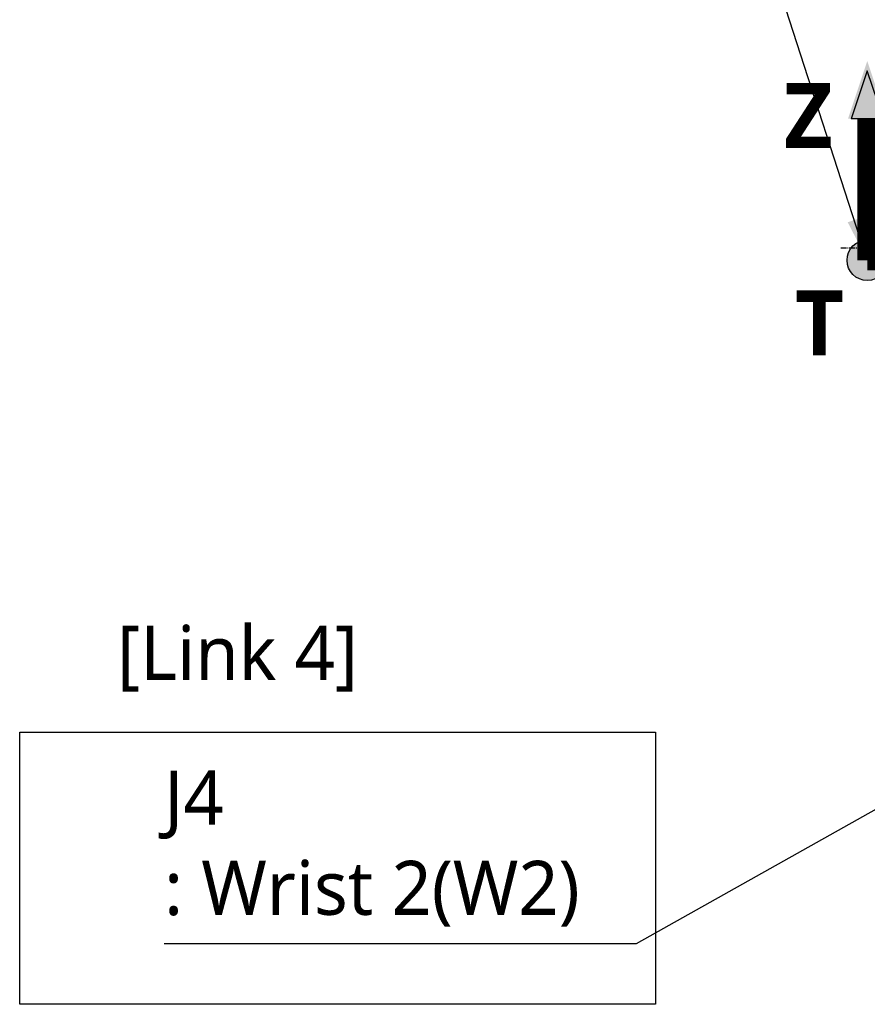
# Model space of a CAD drawing. Header units: millimetres. Extents: x 0 to 4378, y 0 to 2397.
# Tile 467 of 656: x 1154 to 1405, y 1645 to 1937. Entities that reach past the tile are written whole.
import ezdxf

# ---------------------------------------------------------------- set-up
doc = ezdxf.new("R2010")
doc.units = ezdxf.units.MM
doc.header["$LTSCALE"] = 0.2
doc.linetypes.add('CENTER2', pattern=[1.125, 0.75, -0.125, 0.125, -0.125])
for name, color, linetype in [('02_Center Line', 1, 'CENTER2'), ('05_Section Line', 3, 'Continuous'), ('07_Special Line2', 76, 'Continuous'), ('12_Before Rev.Num.', 5, 'Continuous')]:
    doc.layers.add(name, color=color, linetype=linetype)
doc.layers.add('14_Mark', color=7, linetype='Continuous', true_color=0xe03c31)
doc.styles.add('Rainbow-5.0 Style', font='malgunsl.ttf')
doc.dimstyles.new('Rainbow-5.0 Style', dxfattribs={"dimtxt": 4.5, "dimasz": 2.5, "dimexe": 1, "dimexo": 1, "dimgap": 1, "dimtad": 1, "dimdsep": 46, "dimtxsty": 'Rainbow-5.0 Style', "dimcen": 0, "dimclrd": 251, "dimclre": 251, "dimclrt": 7, "dimazin": 3, "dimtp": 0.1, "dimtm": 0.1, "dimtfac": 0.61, "dimtmove": 0, "dimatfit": 3, "dimfxl": 1, "dimlwd": -1, "dimlwe": -1, "dimarcsym": 1})

# ---------------------------------------------------------------- blocks, each defined once
blk = doc.blocks.new('Blk$A17R2-5W24F')
at = {"layer": '02_Center Line', "ltscale": 11.288275}
blk.add_line((-215.28, 1369.2), (-46.88, 1369.2), dxfattribs=at)
blk = doc.blocks.new('A$C46360d6a')
at = {"layer": '07_Special Line2'}
blk.add_hatch(color=256, dxfattribs=at).paths.add_polyline_path([(49.16, 0), (34.9, 4.75), (34.9, -4.75)])
at = {"layer": '12_Before Rev.Num.'}
blk.add_hatch(color=256, dxfattribs=at).paths.add_polyline_path([(0, 49.16), (-4.75, 34.9), (4.75, 34.9)])
at = {"layer": '14_Mark'}
h = blk.add_hatch(color=256, dxfattribs=at)
h.dxf.hatch_style = 1
h.paths.add_polyline_path([(5, 0, 1), (-5, 0, 1)])
at = {"layer": '07_Special Line2'}
for p, q in [((34.9, -3.96), (34.9, 3.96)), ((46.78, 0), (34.9, 3.96)), ((34.9, -3.96), (46.78, 0))]:
    blk.add_line(p, q, dxfattribs=at)
at = {"layer": '07_Special Line2', "const_width": 5}
blk.add_lwpolyline([(34.9, 0), (0, 0)], dxfattribs=at)
at = {"layer": '12_Before Rev.Num.'}
for p, q in [((0, 46.78), (-3.96, 34.9)), ((3.96, 34.9), (0, 46.78)), ((3.96, 34.9), (-3.96, 34.9))]:
    blk.add_line(p, q, dxfattribs=at)
at = {"layer": '12_Before Rev.Num.', "const_width": 5}
blk.add_lwpolyline([(0, 34.9), (0, 0)], dxfattribs=at)
at = {"layer": '14_Mark'}
blk.add_circle((0, 0), 5, dxfattribs=at)
at = {"layer": '07_Special Line2', "insert": (34.53, -17.31), "char_height": 16, "attachment_point": 4, "style": 'Rainbow-5.0 Style'}
blk.add_mtext('{\\fMalgun Gothic Semilight|b1|i0|c129|p50;Y}', dxfattribs=at)
at = {"layer": '12_Before Rev.Num.', "insert": (-20.59, 35.73), "char_height": 16, "attachment_point": 4, "style": 'Rainbow-5.0 Style'}
blk.add_mtext('{\\fMalgun Gothic Semilight|b1|i0|c129|p50;Z}', dxfattribs=at)
at = {"layer": '14_Mark', "insert": (-17.84, -15.46), "char_height": 16, "attachment_point": 4, "style": 'Rainbow-5.0 Style'}
blk.add_mtext('{\\fMalgun Gothic Semilight|b1|i0|c129|p50;T}', dxfattribs=at)

msp = doc.modelspace()

# ---------------------------------------------------------------- linework, layer by layer
at = {"layer": '05_Section Line'}
msp.add_lwpolyline([(1153.821, 1725.684), (1342.083, 1725.684), (1342.083, 1645.089), (1153.821, 1645.089)], close=True, dxfattribs=at)

# ---------------------------------------------------------------- block references
at = {"xscale": 1.2, "yscale": 1.2, "zscale": 1.2}
msp.add_blockref('A$C46360d6a', (1404.744, 1865.415), dxfattribs=at)
msp.add_blockref('Blk$A17R2-5W24F', (1612.144, 499.915))

# ---------------------------------------------------------------- texts
at = {"color": 7, "char_height": 16, "attachment_point": 7, "style": 'Rainbow-5.0 Style'}
for s, insert in [('[Link 4]', (1182.637, 1737.622)), ('J4\\P: Wrist 2(W2)', (1196.585, 1668.038))]:
    msp.add_mtext(s, dxfattribs=dict(at, insert=insert))

# ---------------------------------------------------------------- leaders
at = {"annotation_type": 0, "has_hookline": 1, "hookline_direction": 1}
for points, text_width in [([(1404.744, 1865.415), (1365.822, 1985.496), (1353.322, 1985.496)], 175.75), ([(1502.731, 1756.373), (1336.298, 1663.038), (1323.798, 1663.038)], 122.213)]:
    msp.add_leader(points, dimstyle='Rainbow-5.0 Style', override={"dimscale": 5, "dimgap": 1, "dimtad": 1}, dxfattribs=dict(at, text_width=text_width))

doc.saveas('drawing.dxf')
